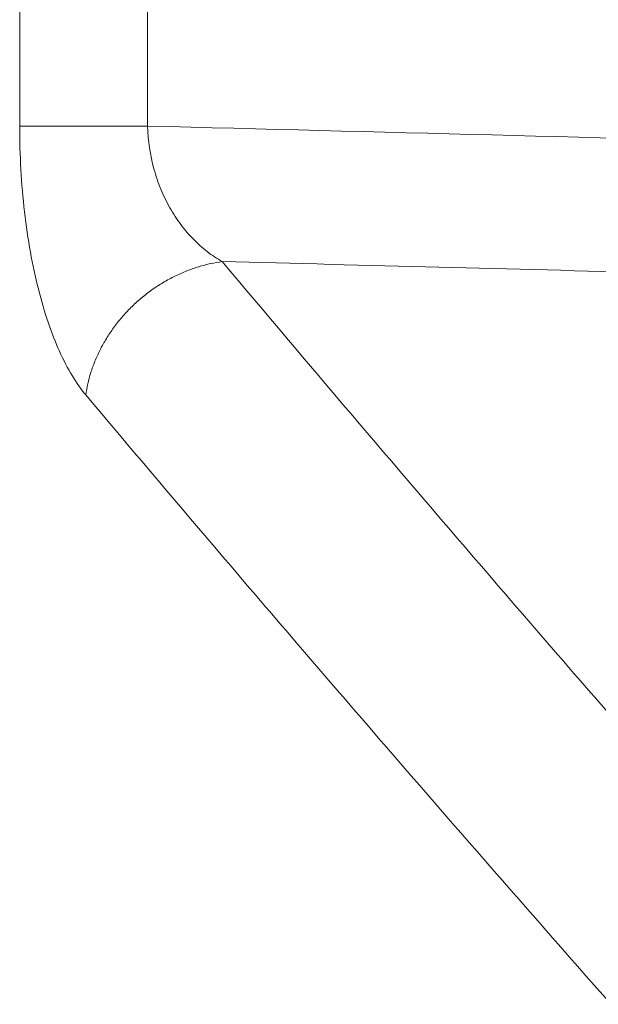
# Model space of a CAD drawing. Header units: millimetres. Extents: x -620 to 6530, y -1325 to 1325.
# Tile 511 of 656: x -22 to -10, y -81 to -61. Entities that reach past the tile are written whole.
import ezdxf

# ---------------------------------------------------------------- set-up
doc = ezdxf.new("R2010")
doc.units = ezdxf.units.MM
doc.layers.add('Plan', color=7, linetype='Continuous', true_color=0xffffff)

msp = doc.modelspace()

# ---------------------------------------------------------------- linework, layer by layer
at = {"layer": 'Plan', "color": 155, "linetype": 'Continuous', "lineweight": 13}
for points in [[(-21.649, -62.833), (-21.649, -20.944), (-21.649, 20.944), (-21.649, 62.833)], [(-19.015, 62.833), (-19.015, 20.944), (-19.015, -20.944), (-19.015, -62.833)], [(-17.479, -65.621), (-13.963, -69.801), (-10.363, -73.981), (-6.68, -78.16)], [(-9.473, -80.901), (-13.162, -76.722), (-16.768, -72.544), (-20.289, -68.364)]]:
    msp.add_open_spline(points, degree=3, dxfattribs=at)
for points, weights in [([(-19.015, -62.833), (-20.971, -62.833), (-21.649, -62.833)], [1, 0.837285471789, 1]), ([(-17.479, -65.621), (-19.942, -65.961), (-20.289, -68.364)], [1, 0.755536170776, 1])]:
    msp.add_rational_spline(points, weights, degree=2, dxfattribs=at)
at = {"layer": 'Plan', "color": 155, "linetype": 'Continuous', "lineweight": 18}
msp.add_open_spline([(-20.289, -68.364), (-20.386, -68.249), (-20.48, -68.117), (-20.661, -67.817), (-20.749, -67.648), (-20.913, -67.282), (-20.991, -67.084), (-21.135, -66.657), (-21.203, -66.426), (-21.326, -65.941), (-21.38, -65.687), (-21.476, -65.158), (-21.516, -64.881), (-21.616, -64.025), (-21.649, -63.437), (-21.649, -62.833)], degree=3, knots=[0, 0, 0, 0, 0.125, 0.125, 0.25, 0.25, 0.375, 0.375, 0.5, 0.5, 0.625, 0.625, 0.75, 0.75, 1, 1, 1, 1], dxfattribs=at)
at = {"layer": 'Plan', "color": 155, "linetype": 'Continuous', "lineweight": 13}
for points, knots in [([(-17.479, -65.621), (-17.585, -65.562), (-17.688, -65.494), (-17.887, -65.341), (-17.983, -65.255), (-18.165, -65.07), (-18.251, -64.969), (-18.413, -64.754), (-18.489, -64.637), (-18.627, -64.392), (-18.689, -64.265), (-18.798, -63.998), (-18.846, -63.859), (-18.963, -63.429), (-19.007, -63.135), (-19.015, -62.833)], [0, 0, 0, 0, 0.125, 0.125, 0.25, 0.25, 0.375, 0.375, 0.5, 0.5, 0.625, 0.625, 0.75, 0.75, 1, 1, 1, 1]), ([(-19.015, -62.833), (-14.284, -62.956), (-9.553, -63.078), (-4.281, -63.216), (-3.74, -63.23), (-3.199, -63.244)], [0, 0, 0, 0, 0.89745, 0.89745, 1, 1, 1, 1]), ([(-3.708, -65.978), (-5.324, -65.936), (-6.941, -65.894), (-11.531, -65.775), (-14.505, -65.698), (-17.479, -65.621)], [0, 0, 0, 0, 0.352069, 0.352069, 1, 1, 1, 1])]:
    msp.add_open_spline(points, degree=3, knots=knots, dxfattribs=at)

doc.saveas('drawing.dxf')
